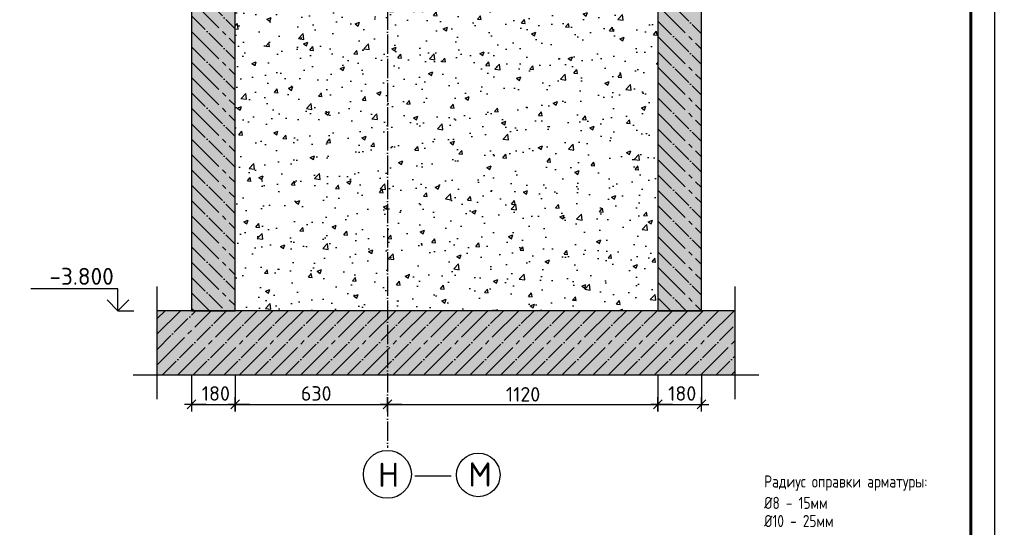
# Model space of a CAD drawing. Header units: millimetres. Extents: x 40580 to 559114, y -343730 to 81020.
# Tile 678 of 686: x 538739 to 559114, y -80731 to -70233. Entities that reach past the tile are written whole.
import ezdxf

# ---------------------------------------------------------------- set-up
doc = ezdxf.new("R2010")
doc.units = ezdxf.units.MM
doc.linetypes.add('______11', pattern=[500, 400, -50, 0, -50])
doc.linetypes.add('______5', pattern=[1100, 800, -100, 100, -100])
for name, color, linetype in [('____________', 7, 'Continuous'), ('________________', 7, 'Continuous'), ('___________________', 253, '______5'), ('______________________', 7, 'Continuous'), ('_______________________', 7, 'Continuous'), ('_______________________1', 7, 'Continuous'), ('Тонкие', 7, 'Continuous'), ('ФВ-2', 7, 'Continuous')]:
    doc.layers.add(name, color=color, linetype=linetype)
doc.layers.add('Standard', color=7, linetype='Continuous', lineweight=25)
doc.styles.add('GOST 2.304', font='isocpeur.ttf', dxfattribs={"width": 0.8})
doc.styles.add('ISOCPEUR', font='isocpeur.ttf')
doc.linetypes.add('ГОСТ 2.303 8', pattern='A,40,[2,GOST 2.303-68.shx,S=1,R=0,X=0,Y=0],-8', length=48)

# ---------------------------------------------------------------- blocks, each defined once
blk = doc.blocks.new('ALL_ML_STRICH')
at = {"color": 0, "linetype": 'ByBlock', "lineweight": -2}
for p, q in [((-1, 0), (0.5, 0)), ((-0.3, -0.3), (0.3, 0.3)), ((0, -0.5), (0, 0.5))]:
    blk.add_line(p, q, dxfattribs=at)
blk = doc.blocks.new('Из_буфера8386')
at = {"linetype": 'Continuous', "lineweight": 25, "ltscale": 100}
blk.add_lwpolyline([(62, 59400), (62, 0), (42062, 0), (42062, 59400), (62, 59400)], dxfattribs=at)
blk.add_lwpolyline([(62, 59400), (62, 0), (42062, 0), (42062, 59400), (62, 59400)], dxfattribs=at)
at = {"linetype": 'Continuous', "lineweight": 60, "ltscale": 100}
blk.add_lwpolyline([(2062, 58900), (2062, 500), (41562, 500), (41562, 58900), (2062, 58900)], dxfattribs=at)

msp = doc.modelspace()

# ---------------------------------------------------------------- hatches: boundary and pattern name
at = {"layer": '___________________', "linetype": 'Continuous'}
msp.add_hatch(color=7, dxfattribs=at).paths.add_polyline_path([(543197.5, -70351.8), (543199.8, -70354.1), (543197.5, -70356.4)], flags=16)
at = {"layer": 'Standard', "linetype": 'Continuous'}
for points in [[(542297.5, -76252.2), (543197.5, -76252.2), (543197.5, -60039.6), (542297.5, -60039.6)], [(551947.5, -76252.2), (552847.5, -76252.2), (552847.5, -60039.6), (551947.5, -60039.6)], [(541585.6, -76252.2), (541585.6, -77578), (553535.6, -77578), (553535.6, -76252.2)]]:
    msp.add_hatch(color=9, dxfattribs=at).paths.add_polyline_path(points)
at = {"layer": 'ФВ-2', "ltscale": 10}
h = msp.add_hatch(dxfattribs=at)
h.set_pattern_fill('AR-CONC', color=256, scale=5)
h.set_pattern_definition([(50, (220035.1, 178416.1), (910.9233, -79.6954), [95.25, -1047.75]), (355, (220035.1, 178416.1), (-176.2171, 955.2842), [76.2, -838.203]), (100.45144, (220111, 178409.5), (734.7062, 875.5888), [80.95, -890.4512]), (46.1842, (220035.1, 178670.1), (1355.3952, -210.2116), [142.875, -1571.625]), (96.63556, (220148, 178652.6), (1187.0207, 1237.1306), [121.425, -1335.678]), (351.18415, (220035.1, 178670.1), (1187.0207, 1237.1306), [114.3, -1257.2987]), (21, (220162.1, 178606.6), (758.072, -511.326), [95.25, -1047.75]), (326, (220162.1, 178606.6), (309.0101, 920.9398), [76.2, -838.2]), (71.45144, (220225.3, 178564), (1067.0821, 409.6138), [80.95, -890.4497]), (37.5, (220035.1, 178416.1), (15.44302, 422.7752), [0, -828.04, 0, -850.9, 0, -841.375]), (7.5, (220035.1, 178416.1), (334.0983, 500.90287), [0, -485.14, 0, -808.99, 0, -320.675]), (327.5, (219751.9, 178416.1), (677.95298, -28.64372), [0, -317.5, 0, -990.6, 0, -1314.45]), (317.5, (219624.9, 178416.1), (740.6459, 127.13246), [0, -412.75, 0, -657.86, 0, -933.45])])
h.paths.add_polyline_path([(543197.5, -68502.4), (543197.5, -76252.2), (551947.5, -76252.2), (551947.5, -68502.4)])

# ---------------------------------------------------------------- linework, layer by layer
at = {"layer": '____________', "color": 7, "linetype": 'Continuous'}
for p, q in [((542297.5, -76252.2), (543197.5, -76252.2)), ((542297.5, -76252.2), (543197.5, -76252.2)), ((551947.5, -76252.2), (552847.5, -76252.2)), ((551947.5, -76252.2), (552847.5, -76252.2))]:
    msp.add_line(p, q, dxfattribs=at)
at = {"layer": '________________'}
for p, q in [((543197.5, -76252.2), (542297.5, -76252.2)), ((552847.5, -76252.2), (551947.5, -76252.2))]:
    msp.add_line(p, q, dxfattribs=at)
at = {"layer": '________________', "color": 7, "linetype": 'Continuous'}
for p, q in [((543197.5, -76252.2), (542297.5, -76252.2)), ((552847.5, -76252.2), (551947.5, -76252.2))]:
    msp.add_line(p, q, dxfattribs=at)
at = {"layer": '___________________', "color": 253, "linetype": '______11'}
msp.add_line((546347.5, -65039.6), (546347.5, -79089.3), dxfattribs=at)
at = {"layer": '___________________', "color": 7, "linetype": 'Continuous'}
msp.add_circle((546348.1, -79635.9), 495.6, dxfattribs=at)
at = {"layer": '_______________________', "color": 7, "linetype": 'Continuous'}
for p, q in [((540773, -75802.2), (538973, -75802.2)), ((540773, -76252.2), (540773, -75802.2)), ((540773, -76252.2), (540548, -76027.2)), ((540773, -76252.2), (540998, -76027.2)), ((540773, -76252.2), (540773, -76252.2)), ((540773, -76252.2), (540773, -76252.2)), ((540773, -76252.2), (540773, -76252.2)), ((540773, -76252.2), (540773, -76252.2))]:
    msp.add_line(p, q, dxfattribs=at)
msp.add_lwpolyline([(540773, -76252.2), (541073, -76252.2), (541073, -76252.2), (541103.7, -76252.2)], dxfattribs=at)
at = {"layer": '_______________________1', "color": 253, "linetype": 'Continuous'}
for p, q in [((542297.5, -77578), (542297.5, -78188.1)), ((543197.5, -77578), (543197.5, -78188.1)), ((543197.5, -77578), (543197.5, -78188.1)), ((551947.5, -77578), (551947.5, -78188.1)), ((551947.5, -77578), (551947.5, -78188.1)), ((552847.5, -77578), (552847.5, -78188.1)), ((546347.5, -78288.2), (546347.5, -78188.1)), ((546347.5, -78288.2), (546347.5, -78188.1))]:
    msp.add_line(p, q, dxfattribs=at)
at = {"layer": '_______________________1', "color": 7, "linetype": 'Continuous'}
for p, q in [((542297.5, -78188.1), (543197.5, -78188.1)), ((543197.5, -78188.1), (548797.5, -78188.1)), ((548797.5, -78188.1), (551947.5, -78188.1)), ((551947.5, -78188.1), (552847.5, -78188.1))]:
    msp.add_line(p, q, dxfattribs=at)
at = {"layer": 'Standard', "color": 7, "linetype": 'Continuous'}
for p, q in [((542297.5, -60039.6), (542297.5, -76252.2)), ((542297.5, -60039.6), (542297.5, -76252.2)), ((552847.5, -76252.2), (552847.5, -60039.6)), ((552847.5, -76252.2), (552847.5, -60039.6)), ((543197.5, -76252.2), (543197.5, -68002.4)), ((543197.5, -76252.2), (543197.5, -68002.4)), ((551947.5, -68002.4), (551947.5, -76252.2)), ((551947.5, -68002.4), (551947.5, -76252.2)), ((542297.5, -76252.2), (541585.6, -76252.2)), ((542297.5, -76252.2), (541585.6, -76252.2)), ((551947.5, -76252.2), (543197.5, -76252.2)), ((551947.5, -76252.2), (543197.5, -76252.2)), ((553535.6, -76252.2), (552847.5, -76252.2)), ((553535.6, -76252.2), (552847.5, -76252.2)), ((546919.4, -79664.8), (547669.4, -79664.8))]:
    msp.add_line(p, q, dxfattribs=at)
at = {"layer": 'Standard', "color": 253, "linetype": '______11'}
for p, q in [((542297.5, -69519.3), (543197.5, -70419.3)), ((551947.5, -69623.4), (552847.5, -70523.4)), ((542297.5, -70155.7), (543197.5, -71055.7)), ((551947.5, -70259.8), (552847.5, -71159.8)), ((542297.5, -70792.1), (543197.5, -71692.1)), ((551947.5, -70896.2), (552847.5, -71796.2)), ((542297.5, -71746.7), (543197.5, -72646.7)), ((551947.5, -71850.8), (552847.5, -72750.8)), ((542297.5, -72383.1), (543197.5, -73283.1)), ((551947.5, -72487.2), (552847.5, -73387.2)), ((542297.5, -73337.7), (543197.5, -74237.7)), ((551947.5, -73441.8), (552847.5, -74341.8)), ((542297.5, -73974.1), (543197.5, -74874.1)), ((551947.5, -74078.2), (552847.5, -74978.2)), ((542297.5, -74928.7), (543197.5, -75828.7)), ((551947.5, -75032.8), (552847.5, -75932.8)), ((542297.5, -75565.1), (542984.6, -76252.2)), ((551947.5, -75669.2), (552530.6, -76252.2)), ((541585.6, -76414.2), (541747.6, -76252.2)), ((541585.6, -77050.6), (542384, -76252.2)), ((541694.6, -77578), (543020.4, -76252.2)), ((542331, -77578), (543656.8, -76252.2)), ((542967.4, -77578), (544293.2, -76252.2)), ((543603.8, -77578), (544929.6, -76252.2)), ((544240.2, -77578), (545566, -76252.2)), ((544876.6, -77578), (546202.4, -76252.2)), ((545513, -77578), (546838.8, -76252.2)), ((546149.4, -77578), (547475.2, -76252.2)), ((546785.8, -77578), (548111.6, -76252.2)), ((547422.2, -77578), (548748, -76252.2)), ((548058.6, -77578), (549384.4, -76252.2)), ((548695, -77578), (550020.8, -76252.2)), ((549331.4, -77578), (550657.2, -76252.2)), ((549967.8, -77578), (551293.6, -76252.2)), ((550604.2, -77578), (551930, -76252.2)), ((551240.6, -77578), (552566.4, -76252.2)), ((551877, -77578), (553202.7, -76252.2)), ((552513.4, -77578), (553535.6, -76555.7)), ((553149.8, -77578), (553535.6, -77192.1))]:
    msp.add_line(p, q, dxfattribs=at)
at = {"layer": 'Standard', "color": 253, "linetype": '______5'}
for p, q in [((542297.5, -69837.5), (543197.5, -70737.5)), ((551947.5, -69941.6), (552847.5, -70841.6)), ((542297.5, -70473.9), (543197.5, -71373.9)), ((551947.5, -70578), (552847.5, -71478)), ((542297.5, -71110.3), (543197.5, -72010.3)), ((551947.5, -71214.4), (552847.5, -72114.4)), ((542297.5, -71428.5), (543197.5, -72328.5)), ((551947.5, -71532.6), (552847.5, -72432.6)), ((542297.5, -72064.9), (543197.5, -72964.9)), ((551947.5, -72169), (552847.5, -73069)), ((542297.5, -72701.3), (543197.5, -73601.3)), ((551947.5, -72805.4), (552847.5, -73705.4)), ((542297.5, -73019.5), (543197.5, -73919.5)), ((551947.5, -73123.6), (552847.5, -74023.6)), ((542297.5, -73655.9), (543197.5, -74555.9)), ((551947.5, -73760), (552847.5, -74660)), ((542297.5, -74292.3), (543197.5, -75192.3)), ((551947.5, -74396.4), (552847.5, -75296.4)), ((542297.5, -74610.5), (543197.5, -75510.5)), ((551947.5, -74714.6), (552847.5, -75614.6)), ((542297.5, -75246.9), (543197.5, -76146.9)), ((551947.5, -75351), (552847.5, -76251)), ((542297.5, -75883.3), (542666.4, -76252.2)), ((551947.5, -75987.4), (552212.4, -76252.2)), ((542297.5, -76201.5), (542348.2, -76252.2)), ((541585.6, -76732.4), (542065.8, -76252.2)), ((541585.6, -77368.8), (542702.2, -76252.2)), ((542012.8, -77578), (543338.6, -76252.2)), ((542649.2, -77578), (543975, -76252.2)), ((543285.6, -77578), (544611.4, -76252.2)), ((543922, -77578), (545247.8, -76252.2)), ((544558.4, -77578), (545884.2, -76252.2)), ((545194.8, -77578), (546520.6, -76252.2)), ((545831.2, -77578), (547157, -76252.2)), ((546467.6, -77578), (547793.4, -76252.2)), ((547104, -77578), (548429.8, -76252.2)), ((547740.4, -77578), (549066.2, -76252.2)), ((548376.8, -77578), (549702.6, -76252.2)), ((549013.2, -77578), (550339, -76252.2)), ((549649.6, -77578), (550975.4, -76252.2)), ((550286, -77578), (551611.8, -76252.2)), ((550922.4, -77578), (552248.2, -76252.2)), ((551558.8, -77578), (552884.6, -76252.2)), ((552195.2, -77578), (553520.9, -76252.2)), ((552831.6, -77578), (553535.6, -76873.9)), ((553467.9, -77578), (553535.6, -77510.3))]:
    msp.add_line(p, q, dxfattribs=at)
at = {"layer": 'Standard', "color": 7, "linetype": 'ГОСТ 2.303 8', "ltscale": 30}
for p, q in [((541585.6, -78078), (541585.6, -75752.2)), ((541585.6, -78078), (541585.6, -75752.2)), ((553535.6, -75752.2), (553535.6, -78078)), ((553535.6, -75752.2), (553535.6, -78078)), ((541085.6, -77578), (554035.6, -77578)), ((541085.6, -77578), (554035.6, -77578))]:
    msp.add_line(p, q, dxfattribs=at)
at = {"layer": 'Standard', "color": 7, "linetype": 'Continuous'}
msp.add_circle((548229.3, -79647.9), 450, dxfattribs=at)

# ---------------------------------------------------------------- block references
at = {"layer": '_______________________1', "color": 7, "linetype": 'Continuous', "xscale": 300, "yscale": 300, "zscale": 300, "rotation": 180}
for p in [(542297.5, -78188.1), (543197.5, -78188.1), (546347.5, -78188.1), (551947.5, -78188.1)]:
    msp.add_blockref('ALL_ML_STRICH', p, dxfattribs=at)
at = {"layer": '_______________________1', "color": 7, "linetype": 'Continuous', "xscale": 300, "yscale": 300, "zscale": 300}
for p in [(543197.5, -78188.1), (546347.5, -78188.1), (551947.5, -78188.1), (552847.5, -78188.1)]:
    msp.add_blockref('ALL_ML_STRICH', p, dxfattribs=at)
at = {"layer": 'Тонкие'}
msp.add_blockref('Из_буфера8386', (516858, -96794), dxfattribs=at)

# ---------------------------------------------------------------- texts
at = {"layer": '______________________', "color": 7, "style": 'ISOCPEUR'}
for s, height, p in [('-3.800', 350, (539354.4, -75715.5)), ('Н', 500, (546151.9, -79894.9)), ('М', 500, (548020.6, -79888.3))]:
    msp.add_text(s, height=height, dxfattribs=at).set_placement(p)
at = {"layer": '______________________', "color": 7, "insert": (537187.4, -81538), "char_height": 500, "width": 10839.663, "attachment_point": 7, "style": 'ISOCPEUR'}
msp.add_mtext('Стыковка\\~арматурных стержней', dxfattribs=at)
at = {"layer": '_______________________1', "color": 7, "style": 'ISOCPEUR'}
for s, p in [('180', (542507.5, -78113.1)), ('630', (544557.9, -78113.1)), ('1120', (548800.2, -78131.4)), ('180', (552157.5, -78113.1))]:
    msp.add_text(s, height=300, dxfattribs=at).set_placement(p)
at = {"layer": 'Standard', "color": 7, "linetype": 'Continuous', "lineweight": 25, "transparency": 33554687, "char_height": 250, "attachment_point": 7, "style": 'GOST 2.304'}
for s, insert, width in [('Радиус\\~оправки\\~арматуры:', (554143.8, -79976.9), 3481.549), ('Ø8\\~-\\~15мм', (554143.8, -80351.9), 1371.46), ('Ø10\\~-\\~25мм', (554143.8, -80726.9), 1531.299)]:
    msp.add_mtext(s, dxfattribs=dict(at, insert=insert, width=width))

doc.saveas('drawing.dxf')
